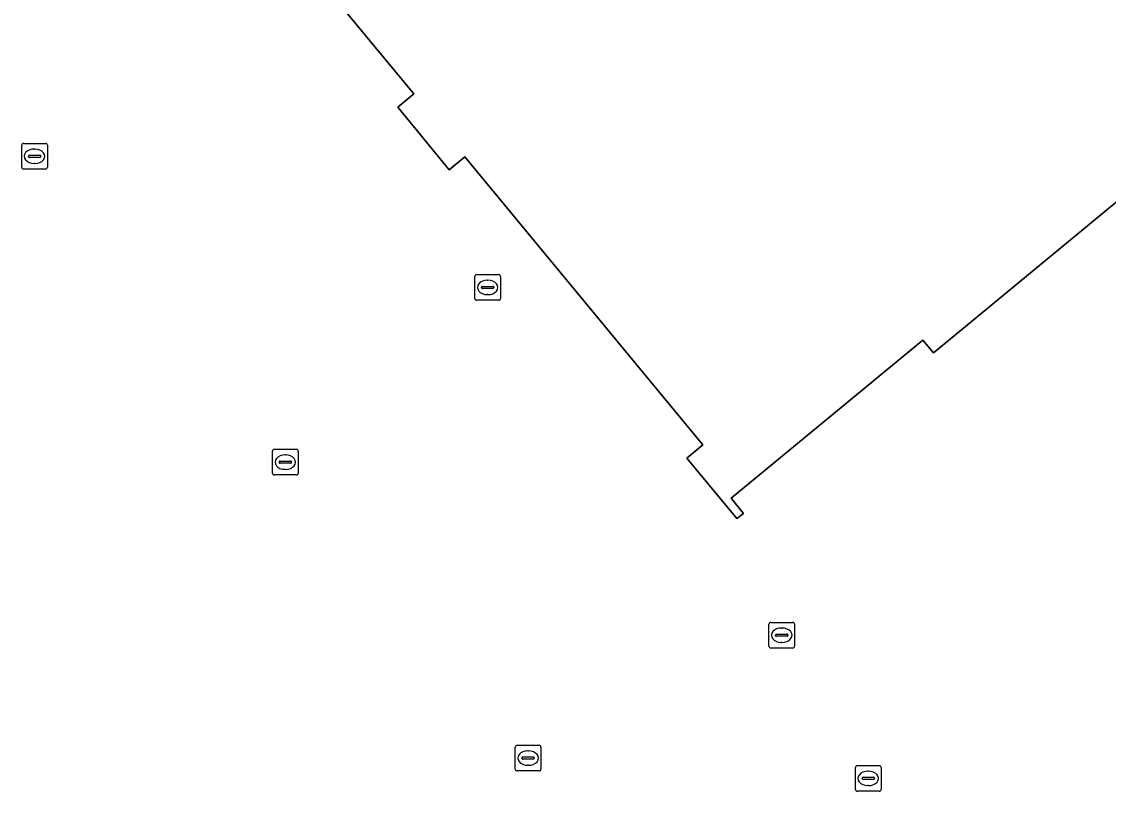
# Model space of a CAD drawing. Extents: x 156141 to 158132, y 385651 to 388333.
# Drawn here: x 157649.96 to 157692.24, y 386526.31 to 386556.24 of the extents above; entities that cross this region are included whole.
import ezdxf

# ---------------------------------------------------------------- set-up
doc = ezdxf.new("R2010")
doc.units = 0
for name, color, linetype in [('IMGEO_Erf', 7, 'Continuous'), ('IMGEO_Kolk', 7, 'Continuous'), ('IMGEO_Pand', 7, 'Continuous'), ('IMGEO_Rioolput', 7, 'Continuous')]:
    doc.layers.add(name, color=color, linetype=linetype)

msp = doc.modelspace()

# ---------------------------------------------------------------- linework, layer by layer
at = {"layer": 'IMGEO_Erf'}
msp.add_lwpolyline([(157686.905, 386544.575), (157685.437, 386543.364), (157685.016, 386543.855), (157677.568, 386537.714), (157678.047, 386537.117), (157677.78, 386536.913), (157675.844, 386539.267), (157676.46, 386539.782), (157667.201, 386550.99), (157666.59, 386550.488), (157664.594, 386552.919), (157665.214, 386553.436), (157655.943, 386564.647), (157655.335, 386564.142), (157653.378, 386566.517), (157653.617, 386566.708), (157654.116, 386566.13), (157661.816, 386572.484), (157666.646, 386566.62), (157667.915, 386567.665), (157700.291, 386594.322), (157719.278, 386571.289)], close=True, dxfattribs=at)
at = {"layer": 'IMGEO_Kolk'}
for p, q in [((157649.963, 386550.583), (157649.963, 386551.435)), ((157650.038, 386551.509), (157650.89, 386551.509)), ((157650.964, 386551.435), (157650.964, 386550.583)), ((157650.222, 386551.003), (157650.222, 386551.015)), ((157650.265, 386551.052), (157650.663, 386551.052)), ((157650.451, 386551.289), (157650.476, 386551.289)), ((157650.706, 386551.015), (157650.706, 386551.003)), ((157650.66, 386550.966), (157650.262, 386550.966)), ((157650.474, 386550.729), (157650.449, 386550.729)), ((157650.89, 386550.509), (157650.038, 386550.509)), ((157659.793, 386539.611), (157660.645, 386539.611)), ((157659.718, 386538.685), (157659.718, 386539.537)), ((157660.206, 386539.391), (157660.231, 386539.391)), ((157660.719, 386539.537), (157660.719, 386538.685)), ((157659.977, 386539.105), (157659.977, 386539.117)), ((157660.415, 386539.068), (157660.017, 386539.068)), ((157660.02, 386539.154), (157660.418, 386539.154)), ((157660.229, 386538.831), (157660.204, 386538.831)), ((157660.461, 386539.117), (157660.461, 386539.105)), ((157660.645, 386538.611), (157659.793, 386538.611)), ((157669.162, 386527.173), (157669.162, 386528.025)), ((157669.237, 386528.099), (157670.089, 386528.099)), ((157669.65, 386527.879), (157669.675, 386527.879)), ((157670.163, 386528.025), (157670.163, 386527.173)), ((157669.421, 386527.593), (157669.421, 386527.605)), ((157669.859, 386527.556), (157669.461, 386527.556)), ((157669.464, 386527.642), (157669.862, 386527.642)), ((157669.673, 386527.319), (157669.648, 386527.319)), ((157669.905, 386527.605), (157669.905, 386527.593)), ((157670.089, 386527.099), (157669.237, 386527.099)), ((157682.399, 386526.383), (157682.399, 386527.235)), ((157682.474, 386527.309), (157683.326, 386527.309)), ((157682.887, 386527.089), (157682.912, 386527.089)), ((157683.4, 386527.235), (157683.4, 386526.383)), ((157682.658, 386526.803), (157682.658, 386526.815)), ((157683.096, 386526.766), (157682.698, 386526.766)), ((157682.701, 386526.852), (157683.099, 386526.852)), ((157682.91, 386526.529), (157682.885, 386526.529)), ((157683.142, 386526.815), (157683.142, 386526.803)), ((157683.326, 386526.309), (157682.474, 386526.309))]:
    msp.add_line(p, q, dxfattribs=at)
for points in [[(157649.963, 386550.583), (157649.963, 386551.435)], [(157650.038, 386551.509), (157650.89, 386551.509)], [(157650.964, 386551.435), (157650.964, 386550.583)], [(157650.89, 386550.509), (157650.038, 386550.509)], [(157659.793, 386539.611), (157660.645, 386539.611)], [(157659.718, 386538.685), (157659.718, 386539.537)], [(157660.719, 386539.537), (157660.719, 386538.685)], [(157660.645, 386538.611), (157659.793, 386538.611)], [(157669.162, 386527.173), (157669.162, 386528.025)], [(157669.237, 386528.099), (157670.089, 386528.099)], [(157670.163, 386528.025), (157670.163, 386527.173)], [(157670.089, 386527.099), (157669.237, 386527.099)], [(157682.399, 386526.383), (157682.399, 386527.235)], [(157682.474, 386527.309), (157683.326, 386527.309)], [(157683.4, 386527.235), (157683.4, 386526.383)], [(157683.326, 386526.309), (157682.474, 386526.309)]]:
    msp.add_lwpolyline(points, dxfattribs=at)
for centre, radius, start, end in [((157650.04, 386551.433), 0.0765, 91.552, 178.448), ((157650.04, 386551.433), 0.0765, 91.552, 178.448), ((157650.888, 386551.433), 0.0765, 1.552, 88.448), ((157650.888, 386551.433), 0.0765, 1.552, 88.448), ((157650.262, 386551.012), 0.0403, 85.8775, 175.7526), ((157650.259, 386551.002), 0.0366, 178.938, 274.7102), ((157650.663, 386551.009), 0.043, 264.8664, 352.4533), ((157650.667, 386551.014), 0.0386, 1.7309, 96.639), ((157650.04, 386550.585), 0.0765, 181.552, 268.448), ((157650.04, 386550.585), 0.0765, 181.552, 268.448), ((157650.888, 386550.585), 0.0765, 271.552, 358.448), ((157650.888, 386550.585), 0.0765, 271.552, 358.448), ((157659.795, 386539.535), 0.0765, 91.552, 178.448), ((157659.795, 386539.535), 0.0765, 91.552, 178.448), ((157660.643, 386539.535), 0.0765, 1.552, 88.448), ((157660.643, 386539.535), 0.0765, 1.552, 88.448), ((157660.422, 386539.116), 0.0386, 1.7309, 96.639), ((157660.017, 386539.114), 0.0403, 85.8775, 175.7526), ((157660.014, 386539.104), 0.0366, 178.938, 274.7102), ((157660.418, 386539.111), 0.043, 264.8664, 352.4533), ((157659.795, 386538.687), 0.0765, 181.552, 268.448), ((157659.795, 386538.687), 0.0765, 181.552, 268.448), ((157660.643, 386538.687), 0.0765, 271.552, 358.448), ((157660.643, 386538.687), 0.0765, 271.552, 358.448), ((157669.239, 386528.023), 0.0765, 91.552, 178.448), ((157669.239, 386528.023), 0.0765, 91.552, 178.448), ((157670.087, 386528.023), 0.0765, 1.552, 88.448), ((157670.087, 386528.023), 0.0765, 1.552, 88.448), ((157669.461, 386527.602), 0.0403, 85.8775, 175.7526), ((157669.458, 386527.592), 0.0366, 178.938, 274.7102), ((157669.862, 386527.599), 0.043, 264.8664, 352.4533), ((157669.866, 386527.604), 0.0386, 1.7309, 96.639), ((157669.239, 386527.175), 0.0765, 181.552, 268.448), ((157669.239, 386527.175), 0.0765, 181.552, 268.448), ((157670.087, 386527.175), 0.0765, 271.552, 358.448), ((157670.087, 386527.175), 0.0765, 271.552, 358.448), ((157682.476, 386527.233), 0.0765, 91.552, 178.448), ((157682.476, 386527.233), 0.0765, 91.552, 178.448), ((157683.324, 386527.233), 0.0765, 1.552, 88.448), ((157683.324, 386527.233), 0.0765, 1.552, 88.448), ((157682.698, 386526.812), 0.0403, 85.8775, 175.7526), ((157682.695, 386526.802), 0.0366, 178.938, 274.7102), ((157683.099, 386526.809), 0.043, 264.8664, 352.4533), ((157683.103, 386526.814), 0.0386, 1.7309, 96.639), ((157682.476, 386526.385), 0.0765, 181.552, 268.448), ((157682.476, 386526.385), 0.0765, 181.552, 268.448), ((157683.324, 386526.385), 0.0765, 271.552, 358.448), ((157683.324, 386526.385), 0.0765, 271.552, 358.448)]:
    msp.add_arc(centre, radius, start, end, dxfattribs=at)
for centre, major_axis, ratio, start_param, end_param in [((157650.45, 386551.009), (-0.387, 0.002), 0.722429, 4.712389, 7.853982), ((157650.475, 386551.009), (-0.39, 0.002), 0.717154, 1.570796, 4.712389), ((157660.205, 386539.111), (-0.387, 0.002), 0.722429, 4.712389, 7.853982), ((157660.23, 386539.111), (-0.39, 0.002), 0.717154, 1.570796, 4.712389), ((157669.649, 386527.599), (-0.387, 0.002), 0.722429, 4.712389, 7.853982), ((157669.674, 386527.599), (-0.39, 0.002), 0.717154, 1.570796, 4.712389), ((157682.886, 386526.809), (-0.387, 0.002), 0.722429, 4.712389, 7.853982), ((157682.911, 386526.809), (-0.39, 0.002), 0.717154, 1.570796, 4.712389)]:
    msp.add_ellipse(centre, major_axis=major_axis, ratio=ratio, start_param=start_param, end_param=end_param, dxfattribs=at)
at = {"layer": 'IMGEO_Pand'}
msp.add_lwpolyline([(157677.78, 386536.913), (157678.047, 386537.117), (157677.568, 386537.714), (157685.016, 386543.855), (157685.437, 386543.364), (157686.905, 386544.575), (157719.278, 386571.289), (157700.291, 386594.322), (157667.915, 386567.665), (157666.646, 386566.62), (157661.816, 386572.484), (157654.116, 386566.13), (157653.617, 386566.708), (157653.378, 386566.517), (157655.335, 386564.142), (157655.943, 386564.647), (157665.214, 386553.436), (157664.594, 386552.919), (157666.59, 386550.488), (157667.201, 386550.99), (157676.46, 386539.782), (157675.844, 386539.267)], close=True, dxfattribs=at)
at = {"layer": 'IMGEO_Rioolput'}
for p, q in [((157667.665, 386546.406), (157668.517, 386546.406)), ((157667.59, 386545.48), (157667.59, 386546.332)), ((157667.892, 386545.949), (157668.29, 386545.949)), ((157668.078, 386546.186), (157668.103, 386546.186)), ((157668.591, 386546.332), (157668.591, 386545.48)), ((157667.849, 386545.9), (157667.849, 386545.912)), ((157668.287, 386545.863), (157667.889, 386545.863)), ((157668.101, 386545.626), (157668.076, 386545.626)), ((157668.333, 386545.912), (157668.333, 386545.9)), ((157668.517, 386545.406), (157667.665, 386545.406)), ((157679.105, 386532.879), (157679.957, 386532.879)), ((157679.03, 386531.953), (157679.03, 386532.805)), ((157679.332, 386532.422), (157679.73, 386532.422)), ((157679.518, 386532.659), (157679.543, 386532.659)), ((157680.031, 386532.805), (157680.031, 386531.953)), ((157679.289, 386532.373), (157679.289, 386532.385)), ((157679.727, 386532.336), (157679.329, 386532.336)), ((157679.541, 386532.099), (157679.516, 386532.099)), ((157679.773, 386532.385), (157679.773, 386532.373)), ((157679.957, 386531.879), (157679.105, 386531.879))]:
    msp.add_line(p, q, dxfattribs=at)
for points in [[(157667.665, 386546.406), (157668.517, 386546.406)], [(157667.59, 386545.48), (157667.59, 386546.332)], [(157668.591, 386546.332), (157668.591, 386545.48)], [(157668.517, 386545.406), (157667.665, 386545.406)], [(157679.105, 386532.879), (157679.957, 386532.879)], [(157679.03, 386531.953), (157679.03, 386532.805)], [(157680.031, 386532.805), (157680.031, 386531.953)], [(157679.957, 386531.879), (157679.105, 386531.879)]]:
    msp.add_lwpolyline(points, dxfattribs=at)
for centre, radius, start, end in [((157667.667, 386546.33), 0.0765, 91.552, 178.448), ((157667.667, 386546.33), 0.0765, 91.552, 178.448), ((157668.515, 386546.33), 0.0765, 1.552, 88.448), ((157668.515, 386546.33), 0.0765, 1.552, 88.448), ((157667.889, 386545.909), 0.0403, 85.8775, 175.7526), ((157668.294, 386545.911), 0.0386, 1.7309, 96.639), ((157667.886, 386545.899), 0.0366, 178.938, 274.7102), ((157668.29, 386545.906), 0.043, 264.8664, 352.4533), ((157667.667, 386545.482), 0.0765, 181.552, 268.448), ((157667.667, 386545.482), 0.0765, 181.552, 268.448), ((157668.515, 386545.482), 0.0765, 271.552, 358.448), ((157668.515, 386545.482), 0.0765, 271.552, 358.448), ((157679.107, 386532.803), 0.0765, 91.552, 178.448), ((157679.107, 386532.803), 0.0765, 91.552, 178.448), ((157679.955, 386532.803), 0.0765, 1.552, 88.448), ((157679.955, 386532.803), 0.0765, 1.552, 88.448), ((157679.329, 386532.382), 0.0403, 85.8775, 175.7526), ((157679.734, 386532.384), 0.0386, 1.7309, 96.639), ((157679.326, 386532.372), 0.0366, 178.938, 274.7102), ((157679.73, 386532.379), 0.043, 264.8664, 352.4533), ((157679.107, 386531.955), 0.0765, 181.552, 268.448), ((157679.107, 386531.955), 0.0765, 181.552, 268.448), ((157679.955, 386531.955), 0.0765, 271.552, 358.448), ((157679.955, 386531.955), 0.0765, 271.552, 358.448)]:
    msp.add_arc(centre, radius, start, end, dxfattribs=at)
for centre, major_axis, ratio, start_param, end_param in [((157668.077, 386545.906), (-0.387, 0.002), 0.722429, 4.712389, 7.853982), ((157668.102, 386545.906), (-0.39, 0.002), 0.717154, 1.570796, 4.712389), ((157679.517, 386532.379), (-0.387, 0.002), 0.722429, 4.712389, 7.853982), ((157679.542, 386532.379), (-0.39, 0.002), 0.717154, 1.570796, 4.712389)]:
    msp.add_ellipse(centre, major_axis=major_axis, ratio=ratio, start_param=start_param, end_param=end_param, dxfattribs=at)

doc.saveas('drawing.dxf')
